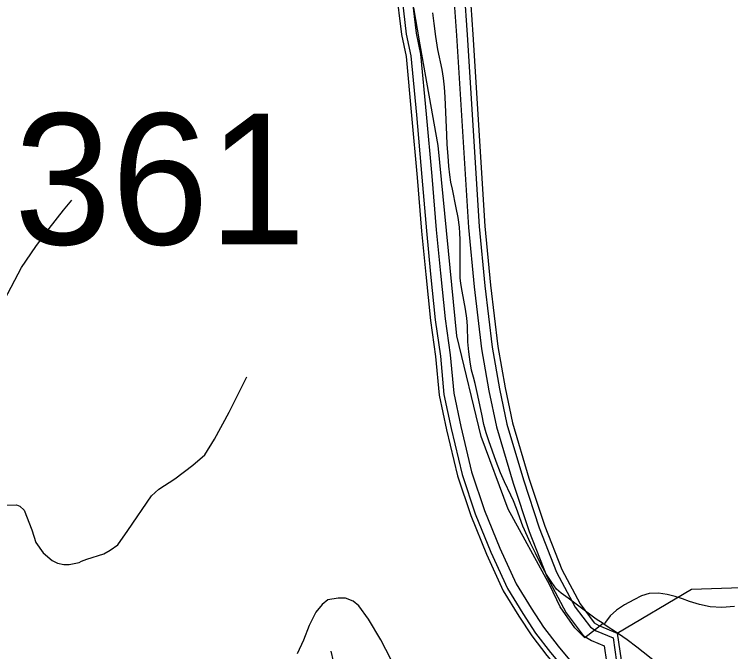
# Model space of a CAD drawing. Extents: x 884530 to 1028605, y 526725 to 653634.
# Drawn here: x 944040 to 946286, y 623720 to 625716 of the extents above; entities that cross this region are included whole.
import ezdxf

# ---------------------------------------------------------------- set-up
doc = ezdxf.new("R2010")
doc.units = 0
for name, color, linetype in [('Exist Boundary Political City Limit New', 7, 'Continuous'), ('Exist Hydrographic Bay Label', 7, 'Continuous'), ('Exist Hydrographic Buffer Line', 7, 'Continuous'), ('Exist Hydrographic River Shore', 7, 'Continuous'), ('Exist Road Non-System Type 51', 7, 'Continuous'), ('Exist Road Secondary Structure Standard Bridge Number Label', 7, 'Continuous'), ('Map Preparation Boundary City Limit Buffer Line', 7, 'Continuous')]:
    doc.layers.add(name, color=color, linetype=linetype)

msp = doc.modelspace()

# ---------------------------------------------------------------- linework, layer by layer
at = {"layer": 'Exist Boundary Political City Limit New'}
msp.add_line((945888.8, 623805.1), (945885.6, 623807.4), dxfattribs=at)
msp.add_line((945888.8, 623805.1), (945885.6, 623807.4), dxfattribs=at)
for points in [[(945885.6, 623807.4), (945828.3, 623763.4), (945797.1, 623794.8), (945751.6, 623860.6), (945719.2, 623927.9), (945588.4, 624166.4), (945503.8, 624393.4), (945426.9, 624708.8), (945369.2, 625305.1), (945312.6, 625621), (945303.9, 625669.6), (945291.9, 625737.1)], [(945885.6, 623807.4), (945864.1, 623821.8), (945834.3, 623843.6), (945776.1, 623887.6), (945754.6, 623902.9), (945740.1, 623915.9), (945724.7, 623936), (945708.5, 623961.9), (945691.8, 623992.1), (945673.4, 624028.1), (945658.5, 624059.1), (945634.6, 624112.4), (945614.1, 624168.4), (945604.8, 624192), (945596.7, 624210.4), (945576.5, 624251.7), (945564, 624280), (945550.3, 624315.1), (945527.1, 624380.1), (945519.2, 624405.4), (945512.3, 624431.5), (945505.1, 624463.9), (945491.1, 624531.7), (945484.3, 624559.8), (945479, 624579.4), (945473.6, 624601.6), (945468.6, 624627.6), (945464.3, 624658.6), (945461.8, 624690.4), (945460.5, 624740.4), (945458.8, 624764.5), (945454.7, 624792.4), (945443.6, 624849.2), (945439.6, 624872.9), (945438, 624890.4), (945437.6, 624910.4), (945437.2, 625010.6), (945436.6, 625030.3), (945435.1, 625050), (945431.1, 625079.4), (945425.3, 625110.5), (945413.1, 625168.3), (945408.9, 625190.2), (945405.2, 625213.8), (945402.2, 625240.5), (945399.6, 625272.2), (945397.1, 625308.8), (945395.4, 625339.1), (945390.6, 625457.3), (945388.5, 625488.3), (945385.6, 625515.8), (945380.8, 625543.2), (945367.9, 625606.4), (945361.2, 625647.2), (945355.9, 625687.6), (945352.4, 625720.7)], [(946297.5, 623861), (946257.4, 623857.5), (946221.2, 623860.1), (946188, 623867.1), (946156.4, 623877), (946134.2, 623884.9), (946111.3, 623892.4), (946086.6, 623898.8), (946059.2, 623902.9), (946030.4, 623902.1), (946005.9, 623894.5), (945981.6, 623882.1), (945953.2, 623866.6), (945927.4, 623850.1), (945908.1, 623831.6), (945893, 623811.8), (945888.8, 623805.1)], [(946272, 623538.9), (946213.8, 623577.7), (946113.8, 623642.1), (946082.1, 623663.3), (946058.4, 623680.2), (946031.2, 623702.1), (945991.8, 623733.8), (945961.2, 623756.6), (945933.5, 623775.9), (945888.8, 623805.1)]]:
    msp.add_lwpolyline(points, dxfattribs=at)
at = {"layer": 'Exist Hydrographic Bay Label'}
for points in [[(943909.7, 628103.7), (944071.5, 627972.2), (944220, 627865.3), (944334.8, 627776.6), (944431.6, 627704.5), (944526.4, 627617.9), (944631.3, 627508), (944714.7, 627418.7), (944797.5, 627306), (944864, 627192.8), (944928.5, 627067.4), (944970.2, 626939.8), (945006, 626821.1), (945038.7, 626680.8), (945078.9, 626512.8), (945115.7, 626377.1), (945149.4, 626224.3), (945175.5, 626087.6), (945190.4, 626009.5), (945212.7, 625906.2), (945236.3, 625798.5), (945253.4, 625653.5)], [(945064.1, 627278.7), (945128.3, 627054.2), (945188.4, 626865.9), (945220.8, 626750), (945261, 626598.7), (945301, 626431.4), (945353.6, 626239.3), (945392.7, 626092.6), (945425, 625967.7), (945446.9, 625871.5), (945468.1, 625791.5), (945477.5, 625653.1), (945515.2, 625053), (945532.9, 624867.7), (945555.8, 624675.9), (945578.5, 624546.2), (945601.9, 624436.6), (945653.1, 624263.3), (945702.6, 624113.3), (945756.2, 623976.6), (945813.3, 623869.2), (945858.1, 623809.8), (945872.6, 623801.1), (945929.9, 623777.4)], [(945253.4, 625653.5), (945268, 625584.3), (945285.6, 625399.7), (945302.7, 625205.3), (945316.8, 625036.8), (945329.9, 624901), (945344.7, 624756.8), (945360.8, 624643.9), (945371.9, 624523), (945395.3, 624415.1), (945429.1, 624270.7), (945470.8, 624146.4), (945519.7, 624025.6), (945572.7, 623910.3), (945621.2, 623831), (945662, 623769.4), (945709.2, 623707.9), (945800.3, 623599)], [(945929.9, 623777.4), (945942.1, 623693.3)]]:
    msp.add_lwpolyline(points, dxfattribs=at)
at = {"layer": 'Exist Hydrographic Buffer Line'}
for points in [[(943939.1, 628139.2), (944099.6, 628008.8), (944247.6, 627902.3), (944362.7, 627813.3), (944461, 627740.1), (944558.7, 627650.9), (944664.8, 627539.7), (944750.3, 627448.2), (944836.1, 627331.3), (944904.4, 627215), (944971.1, 627085.3), (945014.2, 626953.6), (945050.6, 626833), (945083.6, 626691.4), (945123.6, 626524.2), (945160.5, 626388.1), (945194.5, 626233.6), (945220.8, 626096.3), (945235.6, 626018.7), (945257.7, 625916), (945281.9, 625806.2), (945299.3, 625657.8)], [(943919.3, 628115.3), (944080.7, 627984.2), (944229, 627877.5), (944344, 627788.6), (944441.3, 627716.2), (944537, 627628.8), (944642.3, 627518.4), (944726.4, 627428.4), (944810.2, 627314.3), (944877.2, 627200.1), (944942.5, 627073.3), (944984.7, 626944.3), (945020.6, 626825), (945053.5, 626684.3), (945093.6, 626516.5), (945130.4, 626380.7), (945164.2, 626227.4), (945190.4, 626090.5), (945205.3, 626012.5), (945227.5, 625909.4), (945251.3, 625801), (945268.6, 625654.1)], [(945034.9, 627315.2), (945111, 627049), (945171.1, 626860.7), (945203.4, 626745.2), (945243.5, 626594.3), (945283.5, 626427), (945336.2, 626234.6), (945375.3, 626088), (945407.5, 625963.4), (945429.4, 625867.2), (945450.2, 625788.6), (945459.5, 625651.9), (945497.2, 625051.6), (945515, 624865.7), (945538, 624673.3), (945560.8, 624542.8), (945584.4, 624432.2), (945635.9, 624257.9), (945685.7, 624107.2), (945739.8, 623969), (945798, 623859.5), (945845.8, 623796.1), (945864.4, 623785), (945917.2, 623763.1)], [(945003, 627303.6), (945078.6, 627039.2), (945138.6, 626851), (945170.7, 626736.3), (945210.6, 626586), (945250.7, 626418.5), (945303.4, 626225.8), (945342.5, 626079.4), (945374.6, 625955.4), (945396.5, 625859.2), (945416.6, 625783), (945425.7, 625649.7), (945463.4, 625048.9), (945481.3, 624862.1), (945504.5, 624668.3), (945527.5, 624536.3), (945551.5, 624423.9), (945603.5, 624247.8), (945653.8, 624095.7), (945709, 623954.8), (945769.4, 623841.2), (945822.7, 623770.4), (945849.2, 623754.6), (945888.9, 623738.1)], [(945268.6, 625654.1), (945282.8, 625586.6), (945300.6, 625401), (945317.6, 625206.6), (945331.7, 625038.2), (945344.8, 624902.5), (945359.6, 624758.7), (945375.7, 624645.6), (945386.7, 624525.2), (945409.9, 624418.4), (945443.5, 624274.8), (945484.8, 624151.6), (945533.5, 624031.6), (945585.9, 623917.4), (945633.8, 623839.1), (945674.2, 623778.1), (945720.9, 623717.3), (945813.8, 623606.3)], [(945299.3, 625657.8), (945313.4, 625591.3), (945331.3, 625403.8), (945348.4, 625209.2), (945362.4, 625040.9), (945375.5, 624905.5), (945390.2, 624762.4), (945406.3, 624649.2), (945417.3, 624529.9), (945440, 624425.2), (945473.3, 624283.2), (945513.8, 624162.3), (945561.8, 624043.8), (945613.2, 623931.9), (945659.8, 623855.6), (945699.3, 623796.1), (945745, 623736.6), (945837.3, 623626.3)], [(945917.2, 623763.1), (945928.1, 623687.9)], [(945888.9, 623738.1), (945896.2, 623687.8)]]:
    msp.add_lwpolyline(points, dxfattribs=at)
at = {"layer": 'Exist Hydrographic River Shore'}
msp.add_lwpolyline([(945929.9, 623777.4), (946162.8, 623915.4), (946413.3, 623923.5), (946582.5, 623992.3), (946807.5, 624217.5), (946898.7, 624096.9), (947045.8, 624090.9), (947316.3, 624299.5), (947611.5, 624546), (947704.3, 624576.9)], dxfattribs=at)
at = {"layer": 'Exist Road Non-System Type 51'}
for points in [[(943678.6, 624172), (943720.3, 624237.4), (943815.3, 624359.2), (943875.4, 624520.6), (943928.5, 624643.4), (943964.8, 624742.6), (944009.5, 624822.2), (944062.5, 624922.7), (944107.9, 624989.2), (944149.4, 625045), (944194.4, 625102.8), (944220.3, 625133.6)], [(944012.2, 624178.5), (944047.1, 624179.9), (944056.9, 624175.8), (944070.9, 624163.1), (944094.7, 624101.7), (944107.2, 624061.3), (944130.9, 624029.1), (944158.8, 624005.4), (944175.6, 623997), (944195.2, 623992.8), (944211.9, 623992.8), (944243.3, 623999.2), (944250.8, 624003.4), (944267.7, 624009.6), (944320.8, 624026.3), (944340.4, 624037.5), (944364.1, 624054.2), (944396.3, 624098.9), (944470.2, 624207.8), (944492.6, 624228.7), (944542.8, 624260.9), (944600.1, 624304.2), (944637.7, 624336.3), (944667.2, 624385.2), (944713.2, 624470.3), (944769, 624580.6)], [(945220.6, 623696.1), (945188.6, 623756.5), (945150.7, 623821.8), (945119.8, 623863.7), (945101.8, 623878.1), (945078.6, 623887), (945055.4, 623887.7), (945023, 623882.5), (945004.7, 623867.3), (944985, 623843.7), (944964.2, 623801.8), (944946.2, 623755.8), (944926.6, 623712.9)], [(945047.4, 623658.9), (945033, 623721.3)]]:
    msp.add_lwpolyline(points, dxfattribs=at)
at = {"layer": 'Map Preparation Boundary City Limit Buffer Line'}
msp.add_line((945888.8, 623805.1), (945885.6, 623807.4), dxfattribs=at)
msp.add_line((945888.8, 623805.1), (945885.6, 623807.4), dxfattribs=at)
for points in [[(945885.6, 623807.4), (945828.3, 623763.4), (945797.1, 623794.8), (945751.6, 623860.6), (945719.2, 623927.9), (945588.4, 624166.4), (945503.8, 624393.4), (945426.9, 624708.8), (945369.2, 625305.1), (945312.6, 625621), (945303.9, 625669.6), (945291.9, 625737.1)], [(945885.6, 623807.4), (945864.1, 623821.8), (945834.3, 623843.6), (945776.1, 623887.6), (945754.6, 623902.9), (945740.1, 623915.9), (945724.7, 623936), (945708.5, 623961.9), (945691.8, 623992.1), (945673.4, 624028.1), (945658.5, 624059.1), (945634.6, 624112.4), (945614.1, 624168.4), (945604.8, 624192), (945596.7, 624210.4), (945576.5, 624251.7), (945564, 624280), (945550.3, 624315.1), (945527.1, 624380.1), (945519.2, 624405.4), (945512.3, 624431.5), (945505.1, 624463.9), (945491.1, 624531.7), (945484.3, 624559.8), (945479, 624579.4), (945473.6, 624601.6), (945468.6, 624627.6), (945464.3, 624658.6), (945461.8, 624690.4), (945460.5, 624740.4), (945458.8, 624764.5), (945454.7, 624792.4), (945443.6, 624849.2), (945439.6, 624872.9), (945438, 624890.4), (945437.6, 624910.4), (945437.2, 625010.6), (945436.6, 625030.3), (945435.1, 625050), (945431.1, 625079.4), (945425.3, 625110.5), (945413.1, 625168.3), (945408.9, 625190.2), (945405.2, 625213.8), (945402.2, 625240.5), (945399.6, 625272.2), (945397.1, 625308.8), (945395.4, 625339.1), (945390.6, 625457.3), (945388.5, 625488.3), (945385.6, 625515.8), (945380.8, 625543.2), (945367.9, 625606.4), (945361.2, 625647.2), (945355.9, 625687.6), (945352.4, 625720.7)], [(946297.5, 623861), (946257.4, 623857.5), (946221.2, 623860.1), (946188, 623867.1), (946156.4, 623877), (946134.2, 623884.9), (946111.3, 623892.4), (946086.6, 623898.8), (946059.2, 623902.9), (946030.4, 623902.1), (946005.9, 623894.5), (945981.6, 623882.1), (945953.2, 623866.6), (945927.4, 623850.1), (945908.1, 623831.6), (945893, 623811.8), (945888.8, 623805.1)], [(946272, 623538.9), (946213.8, 623577.7), (946113.8, 623642.1), (946082.1, 623663.3), (946058.4, 623680.2), (946031.2, 623702.1), (945991.8, 623733.8), (945961.2, 623756.6), (945933.5, 623775.9), (945888.8, 623805.1)]]:
    msp.add_lwpolyline(points, dxfattribs=at)

# ---------------------------------------------------------------- texts
at = {"layer": 'Exist Road Secondary Structure Standard Bridge Number Label'}
msp.add_text('361', height=410.1, dxfattribs=at).set_placement((944039.3, 624995.4))

doc.saveas('drawing.dxf')
